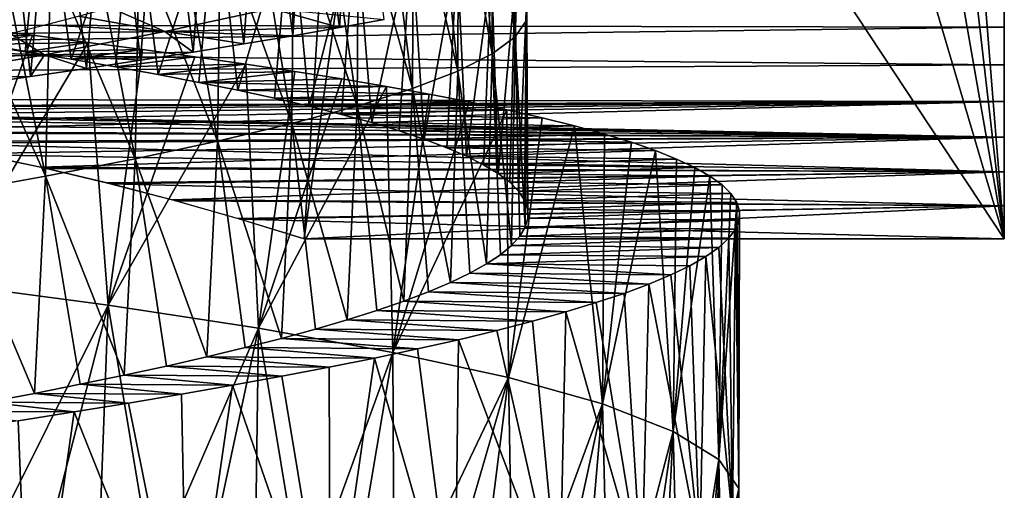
# Model space of a CAD drawing. Header units: millimetres. Extents: x -161 to 161, y -94 to 1149.
# Tile 858 of 1056: x 47.42 to 53, y 445.55 to 448.22. Entities that reach past the tile are written whole.
import ezdxf

# ---------------------------------------------------------------- set-up
doc = ezdxf.new("R2010")
doc.units = ezdxf.units.MM
doc.header["$LTSCALE"] = 81.481481
for name, color, linetype in [('42', 7, 'CONTINUOUS'), ('43', 7, 'CONTINUOUS'), ('44', 7, 'CONTINUOUS'), ('45', 7, 'CONTINUOUS'), ('46', 7, 'CONTINUOUS'), ('85', 7, 'CONTINUOUS'), ('86', 7, 'CONTINUOUS'), ('87', 7, 'CONTINUOUS'), ('88', 7, 'CONTINUOUS')]:
    doc.layers.add(name, color=color, linetype=linetype)

msp = doc.modelspace()

# ---------------------------------------------------------------- linework, layer by layer
at = {"layer": '42', "color": 7, "linetype": 'CONTINUOUS', "true_color": 0xaaaaaa}
for points in [[(53, 475.6353, 9.2922), (53, 446.9778, 9), (53, 475.8222, 9), (53, 475.6353, 9.2922)], [(53, 475.8222, -9), (53, 446.9778, -9), (53, 447.1648, -9.2924), (53, 475.8222, -9)], [(53, 475.6353, -9.2922), (53, 475.8222, -9), (53, 447.1648, -9.2924), (53, 475.6353, -9.2922)], [(53, 447.1648, 9.2924), (53, 446.9778, 9), (53, 475.6353, 9.2922), (53, 447.1648, 9.2924)], [(53, 475.4433, 9.5798), (53, 447.1648, 9.2924), (53, 475.6353, 9.2922), (53, 475.4433, 9.5798)], [(53, 475.4433, -9.5798), (53, 475.6353, -9.2922), (53, 447.1648, -9.2924), (53, 475.4433, -9.5798)], [(53, 447.357, 9.5802), (53, 447.1648, 9.2924), (53, 475.4433, 9.5798), (53, 447.357, 9.5802)], [(53, 475.246, 9.8628), (53, 447.357, 9.5802), (53, 475.4433, 9.5798), (53, 475.246, 9.8628)], [(53, 475.246, -9.8628), (53, 475.4433, -9.5798), (53, 447.357, -9.5802), (53, 475.246, -9.8628)], [(53, 447.357, -9.5802), (53, 475.4433, -9.5798), (53, 447.1648, -9.2924), (53, 447.357, -9.5802)], [(53, 447.5544, 9.8633), (53, 447.357, 9.5802), (53, 475.246, 9.8628), (53, 447.5544, 9.8633)], [(53, 475.0435, 10.1412), (53, 447.5544, 9.8633), (53, 475.246, 9.8628), (53, 475.0435, 10.1412)], [(53, 475.0435, -10.1412), (53, 475.246, -9.8628), (53, 447.5544, -9.8633), (53, 475.0435, -10.1412)], [(53, 447.5544, -9.8633), (53, 475.246, -9.8628), (53, 447.357, -9.5802), (53, 447.5544, -9.8633)], [(53, 447.757, 10.1418), (53, 447.5544, 9.8633), (53, 475.0435, 10.1412), (53, 447.757, 10.1418)], [(53, 474.8358, 10.415), (53, 447.757, 10.1418), (53, 475.0435, 10.1412), (53, 474.8358, 10.415)], [(53, 474.8358, -10.415), (53, 475.0435, -10.1412), (53, 447.757, -10.1418), (53, 474.8358, -10.415)], [(53, 447.757, -10.1418), (53, 475.0435, -10.1412), (53, 447.5544, -9.8633), (53, 447.757, -10.1418)], [(53, 447.9648, 10.4157), (53, 447.757, 10.1418), (53, 474.8358, 10.415), (53, 447.9648, 10.4157)], [(53, 474.6229, 10.6842), (53, 447.9648, 10.4157), (53, 474.8358, 10.415), (53, 474.6229, 10.6842)], [(53, 474.6229, -10.6842), (53, 474.8358, -10.415), (53, 447.9648, -10.4157), (53, 474.6229, -10.6842)], [(53, 447.9648, -10.4157), (53, 474.8358, -10.415), (53, 447.757, -10.1418), (53, 447.9648, -10.4157)], [(53, 448.1778, 10.685), (53, 447.9648, 10.4157), (53, 474.6229, 10.6842), (53, 448.1778, 10.685)], [(53, 474.4048, 10.9488), (53, 448.1778, 10.685), (53, 474.6229, 10.6842), (53, 474.4048, 10.9488)], [(53, 474.4048, -10.9488), (53, 474.6229, -10.6842), (53, 448.1778, -10.685), (53, 474.4048, -10.9488)], [(53, 448.1778, -10.685), (53, 474.6229, -10.6842), (53, 447.9648, -10.4157), (53, 448.1778, -10.685)], [(53, 448.396, 10.9496), (53, 448.1778, 10.685), (53, 474.4048, 10.9488), (53, 448.396, 10.9496)], [(53, 448.396, -10.9496), (53, 474.4048, -10.9488), (53, 448.1778, -10.685), (53, 448.396, -10.9496)]]:
    msp.add_3dface(points, dxfattribs=at)
at = {"layer": '43', "color": 7, "linetype": 'CONTINUOUS', "true_color": 0xaaaaaa}
for points in [[(53, 448.396, -10.9496), (53, 448.1778, -10.685), (24.2, 448.2317, -10.7516), (53, 448.396, -10.9496)], [(53, 448.1778, -10.685), (53, 447.9648, -10.4157), (24.2, 448.2317, -10.7516), (53, 448.1778, -10.685)], [(24.2, 448.2317, -10.7516), (53, 447.9648, -10.4157), (24.2, 447.8095, -10.2126), (24.2, 448.2317, -10.7516)], [(53, 447.9648, -10.4157), (53, 447.757, -10.1418), (24.2, 447.8095, -10.2126), (53, 447.9648, -10.4157)], [(24.2, 447.8095, -10.2126), (53, 447.757, -10.1418), (44.6661, 447.7231, -10.0967), (24.2, 447.8095, -10.2126)], [(53, 447.757, -10.1418), (53, 447.5544, -9.8633), (44.6661, 447.7231, -10.0967), (53, 447.757, -10.1418)], [(44.6661, 447.7231, -10.0967), (53, 447.5544, -9.8633), (45.0249, 447.7141, -10.0844), (44.6661, 447.7231, -10.0967)], [(45.0249, 447.7141, -10.0844), (53, 447.5544, -9.8633), (45.3841, 447.6952, -10.0588), (45.0249, 447.7141, -10.0844)], [(45.3841, 447.6952, -10.0588), (53, 447.5544, -9.8633), (45.7446, 447.6663, -10.0193), (45.3841, 447.6952, -10.0588)], [(45.7446, 447.6663, -10.0193), (53, 447.5544, -9.8633), (46.1074, 447.6275, -9.9658), (45.7446, 447.6663, -10.0193)], [(46.1074, 447.6275, -9.9658), (53, 447.5544, -9.8633), (46.4721, 447.5792, -9.8988), (46.1074, 447.6275, -9.9658)], [(46.4721, 447.5792, -9.8988), (53, 447.5544, -9.8633), (46.838, 447.5213, -9.8175), (46.4721, 447.5792, -9.8988)], [(53, 447.5544, -9.8633), (53, 447.357, -9.5802), (46.838, 447.5213, -9.8175), (53, 447.5544, -9.8633)], [(46.838, 447.5213, -9.8175), (53, 447.357, -9.5802), (47.204, 447.4537, -9.7211), (46.838, 447.5213, -9.8175)], [(47.204, 447.4537, -9.7211), (53, 447.357, -9.5802), (47.5694, 447.3761, -9.6089), (47.204, 447.4537, -9.7211)], [(47.5694, 447.3761, -9.6089), (53, 447.357, -9.5802), (47.9346, 447.2892, -9.4809), (47.5694, 447.3761, -9.6089)], [(53, 447.357, -9.5802), (53, 447.1648, -9.2924), (47.9346, 447.2892, -9.4809), (53, 447.357, -9.5802)], [(47.9346, 447.2892, -9.4809), (53, 447.1648, -9.2924), (48.2998, 447.1936, -9.3369), (47.9346, 447.2892, -9.4809)], [(48.2998, 447.1936, -9.3369), (53, 447.1648, -9.2924), (48.6649, 447.0896, -9.1767), (48.2998, 447.1936, -9.3369)], [(53, 447.1648, -9.2924), (53, 446.9778, -9), (48.6649, 447.0896, -9.1767), (53, 447.1648, -9.2924)], [(48.6649, 447.0896, -9.1767), (53, 446.9778, -9), (49.0301, 446.9778, -9), (48.6649, 447.0896, -9.1767)]]:
    msp.add_3dface(points, dxfattribs=at)
at = {"layer": '44', "color": 7, "linetype": 'CONTINUOUS', "true_color": 0xaaaaaa}
for points in [[(53, 448.1778, 10.685), (53, 448.396, 10.9496), (24.2, 448.2317, 10.7516), (53, 448.1778, 10.685)], [(24.2, 447.8095, 10.2126), (53, 448.1778, 10.685), (24.2, 448.2317, 10.7516), (24.2, 447.8095, 10.2126)], [(53, 447.9648, 10.4157), (53, 448.1778, 10.685), (24.2, 447.8095, 10.2126), (53, 447.9648, 10.4157)], [(53, 447.757, 10.1418), (53, 447.9648, 10.4157), (24.2, 447.8095, 10.2126), (53, 447.757, 10.1418)], [(44.5662, 447.7238, 10.0975), (53, 447.757, 10.1418), (24.2, 447.8095, 10.2126), (44.5662, 447.7238, 10.0975)], [(44.9349, 447.717, 10.0884), (53, 447.757, 10.1418), (44.5662, 447.7238, 10.0975), (44.9349, 447.717, 10.0884)], [(45.3033, 447.7001, 10.0655), (53, 447.757, 10.1418), (44.9349, 447.717, 10.0884), (45.3033, 447.7001, 10.0655)], [(45.6723, 447.673, 10.0284), (53, 447.757, 10.1418), (45.3033, 447.7001, 10.0655), (45.6723, 447.673, 10.0284)], [(46.0425, 447.6353, 9.9766), (53, 447.757, 10.1418), (45.6723, 447.673, 10.0284), (46.0425, 447.6353, 9.9766)], [(46.4146, 447.5875, 9.9103), (53, 447.757, 10.1418), (46.0425, 447.6353, 9.9766), (46.4146, 447.5875, 9.9103)], [(53, 447.5544, 9.8633), (53, 447.757, 10.1418), (46.4146, 447.5875, 9.9103), (53, 447.5544, 9.8633)], [(46.7881, 447.5297, 9.8293), (53, 447.5544, 9.8633), (46.4146, 447.5875, 9.9103), (46.7881, 447.5297, 9.8293)], [(47.1621, 447.4619, 9.7329), (53, 447.5544, 9.8633), (46.7881, 447.5297, 9.8293), (47.1621, 447.4619, 9.7329)], [(47.5359, 447.3838, 9.6201), (53, 447.5544, 9.8633), (47.1621, 447.4619, 9.7329), (47.5359, 447.3838, 9.6201)], [(53, 447.357, 9.5802), (53, 447.5544, 9.8633), (47.5359, 447.3838, 9.6201), (53, 447.357, 9.5802)], [(47.9094, 447.2957, 9.4905), (53, 447.357, 9.5802), (47.5359, 447.3838, 9.6201), (47.9094, 447.2957, 9.4905)], [(48.2829, 447.1983, 9.3441), (53, 447.357, 9.5802), (47.9094, 447.2957, 9.4905), (48.2829, 447.1983, 9.3441)], [(53, 447.1648, 9.2924), (53, 447.357, 9.5802), (48.2829, 447.1983, 9.3441), (53, 447.1648, 9.2924)], [(48.6565, 447.0922, 9.1808), (53, 447.1648, 9.2924), (48.2829, 447.1983, 9.3441), (48.6565, 447.0922, 9.1808)], [(49.0301, 446.9778, 9), (53, 447.1648, 9.2924), (48.6565, 447.0922, 9.1808), (49.0301, 446.9778, 9)], [(53, 446.9778, 9), (53, 447.1648, 9.2924), (49.0301, 446.9778, 9), (53, 446.9778, 9)]]:
    msp.add_3dface(points, dxfattribs=at)
at = {"layer": '45', "color": 7, "linetype": 'CONTINUOUS', "true_color": 0xaaaaaa}
for points in [[(50.6917, 475.8222, 9), (53, 446.9778, 9), (50.3724, 469.7715, 9), (50.6917, 475.8222, 9)], [(53, 475.8222, 9), (53, 446.9778, 9), (50.6917, 475.8222, 9), (53, 475.8222, 9)], [(50.3724, 469.7715, 9), (53, 446.9778, 9), (50.0475, 463.8616, 9), (50.3724, 469.7715, 9)], [(50.0475, 463.8616, 9), (53, 446.9778, 9), (49.7171, 458.0925, 9), (50.0475, 463.8616, 9)], [(49.7171, 458.0925, 9), (53, 446.9778, 9), (49.378, 452.4645, 9), (49.7171, 458.0925, 9)], [(53, 446.9778, 9), (49.0301, 446.9778, 9), (49.378, 452.4645, 9), (53, 446.9778, 9)]]:
    msp.add_3dface(points, dxfattribs=at)
at = {"layer": '46', "color": 7, "linetype": 'CONTINUOUS', "true_color": 0xaaaaaa}
for points in [[(53, 446.9778, -9), (53, 475.8222, -9), (49.0301, 446.9778, -9), (53, 446.9778, -9)], [(49.0301, 446.9778, -9), (53, 475.8222, -9), (49.378, 452.4645, -9), (49.0301, 446.9778, -9)]]:
    msp.add_3dface(points, dxfattribs=at)
at = {"layer": '85', "color": 7, "linetype": 'CONTINUOUS', "true_color": 0xaaaaaa}
for points in [[(47.928, 448.2905, 3.0586), (48.2405, 448.1531, 4.4218), (47.7498, 448.2411, 3.246), (47.928, 448.2905, 3.0586)], [(48.8449, 448.2841, 3.8333), (48.2405, 448.1531, 4.4218), (47.928, 448.2905, 3.0586), (48.8449, 448.2841, 3.8333)], [(48.2405, 448.1531, 4.4218), (48.8449, 448.2841, 3.8333), (49.2304, 448.1763, 5.1493), (48.2405, 448.1531, 4.4218)], [(49.2304, 448.1763, 5.1493), (48.8449, 448.2841, 3.8333), (49.484, 448.2226, 4.9055), (49.2304, 448.1763, 5.1493)], [(47.7498, 448.2411, 3.246), (48.2405, 448.1531, 4.4218), (47.5612, 448.1917, 3.4232), (47.7498, 448.2411, 3.246)], [(47.5612, 448.1917, 3.4232), (48.2405, 448.1531, 4.4218), (47.3628, 448.1421, 3.5895), (47.5612, 448.1917, 3.4232)], [(48.9649, 448.13, 5.38), (48.2405, 448.1531, 4.4218), (49.2304, 448.1763, 5.1493), (48.9649, 448.13, 5.38)], [(47.3628, 448.1421, 3.5895), (47.5569, 448.0221, 4.9161), (47.1553, 448.0926, 3.7444), (47.3628, 448.1421, 3.5895)], [(48.2405, 448.1531, 4.4218), (47.5569, 448.0221, 4.9161), (47.3628, 448.1421, 3.5895), (48.2405, 448.1531, 4.4218)], [(47.5569, 448.0221, 4.9161), (48.2405, 448.1531, 4.4218), (48.4005, 448.0373, 5.8001), (47.5569, 448.0221, 4.9161)], [(48.4005, 448.0373, 5.8001), (48.2405, 448.1531, 4.4218), (48.6881, 448.0837, 5.5971), (48.4005, 448.0373, 5.8001)], [(48.6881, 448.0837, 5.5971), (48.2405, 448.1531, 4.4218), (48.9649, 448.13, 5.38), (48.6881, 448.0837, 5.5971)], [(47.1553, 448.0926, 3.7444), (47.5569, 448.0221, 4.9161), (46.9391, 448.0431, 3.8874), (47.1553, 448.0926, 3.7444)], [(46.9391, 448.0431, 3.8874), (47.5569, 448.0221, 4.9161), (46.7151, 447.9936, 4.018), (46.9391, 448.0431, 3.8874)], [(47.5569, 448.0221, 4.9161), (46.8084, 447.8915, 5.3055), (46.7151, 447.9936, 4.018), (47.5569, 448.0221, 4.9161)], [(46.8084, 447.8915, 5.3055), (47.5569, 448.0221, 4.9161), (47.4788, 447.8984, 6.3196), (46.8084, 447.8915, 5.3055)], [(47.4788, 447.8984, 6.3196), (47.5569, 448.0221, 4.9161), (47.7949, 447.9446, 6.1619), (47.4788, 447.8984, 6.3196)], [(48.1025, 447.9909, 5.9886), (47.5569, 448.0221, 4.9161), (48.4005, 448.0373, 5.8001), (48.1025, 447.9909, 5.9886)], [(47.7949, 447.9446, 6.1619), (47.5569, 448.0221, 4.9161), (48.1025, 447.9909, 5.9886), (47.7949, 447.9446, 6.1619)], [(47.1552, 447.8523, 6.4611), (46.8084, 447.8915, 5.3055), (47.4788, 447.8984, 6.3196), (47.1552, 447.8523, 6.4611)]]:
    msp.add_3dface(points, dxfattribs=at)
at = {"layer": '86', "color": 7, "linetype": 'CONTINUOUS', "true_color": 0xaaaaaa}
for points in [[(47.4894, 448.1324, -6.3422), (47.166, 448.172, -6.4844), (46.9051, 448.1231, -5.2904), (47.4894, 448.1324, -6.3422)], [(47.1806, 448.0812, -5.1567), (47.4894, 448.1324, -6.3422), (46.9051, 448.1231, -5.2904), (47.1806, 448.0812, -5.1567)], [(47.8052, 448.0924, -6.1837), (47.4894, 448.1324, -6.3422), (47.1806, 448.0812, -5.1567), (47.8052, 448.0924, -6.1837)], [(47.4486, 448.039, -5.0088), (47.8052, 448.0924, -6.1837), (47.1806, 448.0812, -5.1567), (47.4486, 448.039, -5.0088)], [(48.1126, 448.0519, -6.0095), (47.8052, 448.0924, -6.1837), (47.4486, 448.039, -5.0088), (48.1126, 448.0519, -6.0095)], [(47.7086, 447.9963, -4.8467), (48.1126, 448.0519, -6.0095), (47.4486, 448.039, -5.0088), (47.7086, 447.9963, -4.8467)], [(48.4107, 448.0109, -5.8201), (48.1126, 448.0519, -6.0095), (47.7086, 447.9963, -4.8467), (48.4107, 448.0109, -5.8201)], [(47.9598, 447.9531, -4.6709), (48.4107, 448.0109, -5.8201), (47.7086, 447.9963, -4.8467), (47.9598, 447.9531, -4.6709)], [(48.6989, 447.9694, -5.6161), (48.4107, 448.0109, -5.8201), (47.9598, 447.9531, -4.6709), (48.6989, 447.9694, -5.6161)], [(48.2015, 447.9093, -4.4819), (48.6989, 447.9694, -5.6161), (47.9598, 447.9531, -4.6709), (48.2015, 447.9093, -4.4819)], [(48.9764, 447.9274, -5.3979), (48.6989, 447.9694, -5.6161), (48.2015, 447.9093, -4.4819), (48.9764, 447.9274, -5.3979)], [(48.4331, 447.8651, -4.2803), (48.9764, 447.9274, -5.3979), (48.2015, 447.9093, -4.4819), (48.4331, 447.8651, -4.2803)], [(49.2426, 447.8849, -5.1659), (48.9764, 447.9274, -5.3979), (48.4331, 447.8651, -4.2803), (49.2426, 447.8849, -5.1659)], [(49.4966, 447.8418, -4.9208), (49.2426, 447.8849, -5.1659), (48.4331, 447.8651, -4.2803), (49.4966, 447.8418, -4.9208)], [(48.6536, 447.8204, -4.0667), (49.4966, 447.8418, -4.9208), (48.4331, 447.8651, -4.2803), (48.6536, 447.8204, -4.0667)], [(49.7378, 447.7982, -4.6629), (49.4966, 447.8418, -4.9208), (48.6536, 447.8204, -4.0667), (49.7378, 447.7982, -4.6629)], [(48.8624, 447.7753, -3.8418), (49.7378, 447.7982, -4.6629), (48.6536, 447.8204, -4.0667), (48.8624, 447.7753, -3.8418)], [(49.9656, 447.7541, -4.3932), (49.7378, 447.7982, -4.6629), (48.8624, 447.7753, -3.8418), (49.9656, 447.7541, -4.3932)], [(49.0588, 447.7296, -3.6061), (49.9656, 447.7541, -4.3932), (48.8624, 447.7753, -3.8418), (49.0588, 447.7296, -3.6061)], [(50.1794, 447.7094, -4.1123), (49.9656, 447.7541, -4.3932), (49.0588, 447.7296, -3.6061), (50.1794, 447.7094, -4.1123)], [(49.2425, 447.6834, -3.3604), (50.1794, 447.7094, -4.1123), (49.0588, 447.7296, -3.6061), (49.2425, 447.6834, -3.3604)], [(50.3789, 447.6643, -3.8212), (50.1794, 447.7094, -4.1123), (49.2425, 447.6834, -3.3604), (50.3789, 447.6643, -3.8212)], [(49.4127, 447.6368, -3.1054), (50.3789, 447.6643, -3.8212), (49.2425, 447.6834, -3.3604), (49.4127, 447.6368, -3.1054)], [(50.5633, 447.6185, -3.5204), (50.3789, 447.6643, -3.8212), (49.4127, 447.6368, -3.1054), (50.5633, 447.6185, -3.5204)], [(49.5691, 447.5898, -2.8421), (50.5633, 447.6185, -3.5204), (49.4127, 447.6368, -3.1054), (49.5691, 447.5898, -2.8421)], [(50.7324, 447.5723, -3.2108), (50.5633, 447.6185, -3.5204), (49.5691, 447.5898, -2.8421), (50.7324, 447.5723, -3.2108)], [(49.7111, 447.5423, -2.5711), (50.7324, 447.5723, -3.2108), (49.5691, 447.5898, -2.8421), (49.7111, 447.5423, -2.5711)], [(50.8855, 447.5255, -2.8931), (50.7324, 447.5723, -3.2108), (49.7111, 447.5423, -2.5711), (50.8855, 447.5255, -2.8931)], [(49.8384, 447.4944, -2.2934), (50.8855, 447.5255, -2.8931), (49.7111, 447.5423, -2.5711), (49.8384, 447.4944, -2.2934)], [(51.0222, 447.4783, -2.5681), (50.8855, 447.5255, -2.8931), (49.8384, 447.4944, -2.2934), (51.0222, 447.4783, -2.5681)], [(49.9506, 447.446, -2.0094), (51.0222, 447.4783, -2.5681), (49.8384, 447.4944, -2.2934), (49.9506, 447.446, -2.0094)], [(51.1421, 447.4305, -2.2366), (51.0222, 447.4783, -2.5681), (49.9506, 447.446, -2.0094), (51.1421, 447.4305, -2.2366)], [(50.0477, 447.3972, -1.7199), (51.1421, 447.4305, -2.2366), (49.9506, 447.446, -2.0094), (50.0477, 447.3972, -1.7199)], [(51.2451, 447.3823, -1.8994), (51.1421, 447.4305, -2.2366), (50.0477, 447.3972, -1.7199), (51.2451, 447.3823, -1.8994)], [(50.1294, 447.348, -1.4257), (51.2451, 447.3823, -1.8994), (50.0477, 447.3972, -1.7199), (50.1294, 447.348, -1.4257)], [(51.3308, 447.3335, -1.5575), (51.2451, 447.3823, -1.8994), (50.1294, 447.348, -1.4257), (51.3308, 447.3335, -1.5575)], [(50.1953, 447.2983, -1.1277), (51.3308, 447.3335, -1.5575), (50.1294, 447.348, -1.4257), (50.1953, 447.2983, -1.1277)], [(51.3993, 447.2844, -1.2118), (51.3308, 447.3335, -1.5575), (50.1953, 447.2983, -1.1277), (51.3993, 447.2844, -1.2118)], [(50.2453, 447.2483, -0.8266), (51.3993, 447.2844, -1.2118), (50.1953, 447.2983, -1.1277), (50.2453, 447.2483, -0.8266)], [(51.4502, 447.2347, -0.8631), (51.3993, 447.2844, -1.2118), (50.2453, 447.2483, -0.8266), (51.4502, 447.2347, -0.8631)], [(50.2792, 447.1978, -0.5232), (51.4502, 447.2347, -0.8631), (50.2453, 447.2483, -0.8266), (50.2792, 447.1978, -0.5232)], [(51.4835, 447.1847, -0.5123), (51.4502, 447.2347, -0.8631), (50.2792, 447.1978, -0.5232), (51.4835, 447.1847, -0.5123)], [(50.297, 447.1469, -0.2181), (51.4835, 447.1847, -0.5123), (50.2792, 447.1978, -0.5232), (50.297, 447.1469, -0.2181)], [(51.4989, 447.1343, -0.1604), (51.4835, 447.1847, -0.5123), (50.297, 447.1469, -0.2181), (51.4989, 447.1343, -0.1604)], [(50.2986, 447.0957, 0.0877), (51.4989, 447.1343, -0.1604), (50.297, 447.1469, -0.2181), (50.2986, 447.0957, 0.0877)], [(51.4962, 447.0835, 0.1918), (51.4989, 447.1343, -0.1604), (50.2986, 447.0957, 0.0877), (51.4962, 447.0835, 0.1918)], [(50.2839, 447.044, 0.3934), (51.4962, 447.0835, 0.1918), (50.2986, 447.0957, 0.0877), (50.2839, 447.044, 0.3934)], [(51.4756, 447.0325, 0.5432), (51.4962, 447.0835, 0.1918), (50.2839, 447.044, 0.3934), (51.4756, 447.0325, 0.5432)], [(50.2059, 446.94, 1.0002), (51.4373, 446.9811, 0.8931), (50.253, 446.9921, 0.6979), (50.2059, 446.94, 1.0002)], [(50.253, 446.9921, 0.6979), (51.4756, 447.0325, 0.5432), (50.2839, 447.044, 0.3934), (50.253, 446.9921, 0.6979)], [(51.4373, 446.9811, 0.8931), (51.4756, 447.0325, 0.5432), (50.253, 446.9921, 0.6979), (51.4373, 446.9811, 0.8931)], [(50.1426, 446.8876, 1.2996), (51.3813, 446.9294, 1.2406), (50.2059, 446.94, 1.0002), (50.1426, 446.8876, 1.2996)], [(51.3813, 446.9294, 1.2406), (51.4373, 446.9811, 0.8931), (50.2059, 446.94, 1.0002), (51.3813, 446.9294, 1.2406)], [(50.0636, 446.835, 1.5953), (51.3079, 446.8775, 1.5848), (50.1426, 446.8876, 1.2996), (50.0636, 446.835, 1.5953)], [(51.3079, 446.8775, 1.5848), (51.3813, 446.9294, 1.2406), (50.1426, 446.8876, 1.2996), (51.3079, 446.8775, 1.5848)], [(49.9689, 446.7823, 1.8862), (51.1095, 446.7731, 2.2599), (50.0636, 446.835, 1.5953), (49.9689, 446.7823, 1.8862)], [(51.2172, 446.8254, 1.9248), (51.3079, 446.8775, 1.5848), (50.0636, 446.835, 1.5953), (51.2172, 446.8254, 1.9248)], [(51.1095, 446.7731, 2.2599), (51.2172, 446.8254, 1.9248), (50.0636, 446.835, 1.5953), (51.1095, 446.7731, 2.2599)], [(49.8591, 446.7295, 2.1714), (50.9848, 446.7207, 2.5889), (49.9689, 446.7823, 1.8862), (49.8591, 446.7295, 2.1714)], [(50.9848, 446.7207, 2.5889), (51.1095, 446.7731, 2.2599), (49.9689, 446.7823, 1.8862), (50.9848, 446.7207, 2.5889)], [(49.7343, 446.6766, 2.45), (50.8435, 446.6681, 2.9112), (49.8591, 446.7295, 2.1714), (49.7343, 446.6766, 2.45)], [(50.8435, 446.6681, 2.9112), (50.9848, 446.7207, 2.5889), (49.8591, 446.7295, 2.1714), (50.8435, 446.6681, 2.9112)], [(49.595, 446.6238, 2.7214), (50.686, 446.6156, 3.2257), (49.7343, 446.6766, 2.45), (49.595, 446.6238, 2.7214)], [(50.686, 446.6156, 3.2257), (50.8435, 446.6681, 2.9112), (49.7343, 446.6766, 2.45), (50.686, 446.6156, 3.2257)], [(49.4415, 446.571, 2.9848), (50.5129, 446.563, 3.5317), (49.595, 446.6238, 2.7214), (49.4415, 446.571, 2.9848)], [(50.5129, 446.563, 3.5317), (50.686, 446.6156, 3.2257), (49.595, 446.6238, 2.7214), (50.5129, 446.563, 3.5317)], [(49.2743, 446.5182, 3.2398), (50.3245, 446.5104, 3.8286), (49.4415, 446.571, 2.9848), (49.2743, 446.5182, 3.2398)], [(50.3245, 446.5104, 3.8286), (50.5129, 446.563, 3.5317), (49.4415, 446.571, 2.9848), (50.3245, 446.5104, 3.8286)], [(49.0938, 446.4655, 3.4856), (50.1215, 446.458, 4.1156), (49.2743, 446.5182, 3.2398), (49.0938, 446.4655, 3.4856)], [(50.1215, 446.458, 4.1156), (50.3245, 446.5104, 3.8286), (49.2743, 446.5182, 3.2398), (50.1215, 446.458, 4.1156)], [(48.9005, 446.4129, 3.7214), (49.9042, 446.4056, 4.392), (49.0938, 446.4655, 3.4856), (48.9005, 446.4129, 3.7214)], [(49.9042, 446.4056, 4.392), (50.1215, 446.458, 4.1156), (49.0938, 446.4655, 3.4856), (49.9042, 446.4056, 4.392)], [(48.6949, 446.3604, 3.9466), (49.6732, 446.3533, 4.6571), (48.9005, 446.4129, 3.7214), (48.6949, 446.3604, 3.9466)], [(49.6732, 446.3533, 4.6571), (49.9042, 446.4056, 4.392), (48.9005, 446.4129, 3.7214), (49.6732, 446.3533, 4.6571)], [(48.4775, 446.3081, 4.1607), (49.429, 446.3013, 4.9102), (48.6949, 446.3604, 3.9466), (48.4775, 446.3081, 4.1607)], [(49.429, 446.3013, 4.9102), (49.6732, 446.3533, 4.6571), (48.6949, 446.3604, 3.9466), (49.429, 446.3013, 4.9102)], [(48.2487, 446.2559, 4.3633), (49.1721, 446.2494, 5.1504), (48.4775, 446.3081, 4.1607), (48.2487, 446.2559, 4.3633)], [(49.1721, 446.2494, 5.1504), (49.429, 446.3013, 4.9102), (48.4775, 446.3081, 4.1607), (49.1721, 446.2494, 5.1504)], [(48.0092, 446.204, 4.5537), (48.9034, 446.1979, 5.3773), (48.2487, 446.2559, 4.3633), (48.0092, 446.204, 4.5537)], [(48.9034, 446.1979, 5.3773), (49.1721, 446.2494, 5.1504), (48.2487, 446.2559, 4.3633), (48.9034, 446.1979, 5.3773)], [(47.7597, 446.1524, 4.7312), (48.6237, 446.1467, 5.5902), (48.0092, 446.204, 4.5537), (47.7597, 446.1524, 4.7312)], [(48.6237, 446.1467, 5.5902), (48.9034, 446.1979, 5.3773), (48.0092, 446.204, 4.5537), (48.6237, 446.1467, 5.5902)], [(47.2337, 446.0501, 5.0453), (48.0341, 446.0455, 5.9726), (47.5009, 446.101, 4.8953), (47.2337, 446.0501, 5.0453)], [(47.5009, 446.101, 4.8953), (48.3337, 446.0959, 5.7888), (47.7597, 446.1524, 4.7312), (47.5009, 446.101, 4.8953)], [(48.0341, 446.0455, 5.9726), (48.3337, 446.0959, 5.7888), (47.5009, 446.101, 4.8953), (48.0341, 446.0455, 5.9726)], [(48.3337, 446.0959, 5.7888), (48.6237, 446.1467, 5.5902), (47.7597, 446.1524, 4.7312), (48.3337, 446.0959, 5.7888)], [(46.9587, 445.9996, 5.1811), (47.7256, 445.9955, 6.141), (47.2337, 446.0501, 5.0453), (46.9587, 445.9996, 5.1811)], [(47.7256, 445.9955, 6.141), (48.0341, 446.0455, 5.9726), (47.2337, 446.0501, 5.0453), (47.7256, 445.9955, 6.141)], [(47.409, 445.946, 6.2937), (47.7256, 445.9955, 6.141), (46.9587, 445.9996, 5.1811), (47.409, 445.946, 6.2937)]]:
    msp.add_3dface(points, dxfattribs=at)
at = {"layer": '87', "color": 7, "linetype": 'CONTINUOUS', "true_color": 0xaaaaaa}
for points in [[(47.3002, 449.5, 6.4151), (47.1552, 447.8523, 6.4611), (47.4788, 447.8984, 6.3196), (47.3002, 449.5, 6.4151)], [(47.6145, 449.5, 6.2685), (47.3002, 449.5, 6.4151), (47.4788, 447.8984, 6.3196), (47.6145, 449.5, 6.2685)], [(47.6145, 449.5, 6.2685), (47.4788, 447.8984, 6.3196), (47.7949, 447.9446, 6.1619), (47.6145, 449.5, 6.2685)], [(47.9216, 449.5, 6.1064), (47.6145, 449.5, 6.2685), (47.7949, 447.9446, 6.1619), (47.9216, 449.5, 6.1064)], [(47.9216, 449.5, 6.1064), (47.7949, 447.9446, 6.1619), (48.1025, 447.9909, 5.9886), (47.9216, 449.5, 6.1064)], [(48.2202, 449.5, 5.9294), (47.9216, 449.5, 6.1064), (48.1025, 447.9909, 5.9886), (48.2202, 449.5, 5.9294)], [(48.2202, 449.5, 5.9294), (48.1025, 447.9909, 5.9886), (48.4005, 448.0373, 5.8001), (48.2202, 449.5, 5.9294)], [(48.5092, 449.5, 5.7381), (48.2202, 449.5, 5.9294), (48.4005, 448.0373, 5.8001), (48.5092, 449.5, 5.7381)], [(48.5092, 449.5, 5.7381), (48.4005, 448.0373, 5.8001), (48.6881, 448.0837, 5.5971), (48.5092, 449.5, 5.7381)], [(48.7873, 449.5, 5.5334), (48.5092, 449.5, 5.7381), (48.6881, 448.0837, 5.5971), (48.7873, 449.5, 5.5334)], [(48.7873, 449.5, 5.5334), (48.6881, 448.0837, 5.5971), (48.9649, 448.13, 5.38), (48.7873, 449.5, 5.5334)], [(49.0544, 449.5, 5.3156), (48.7873, 449.5, 5.5334), (48.9649, 448.13, 5.38), (49.0544, 449.5, 5.3156)], [(49.0544, 449.5, 5.3156), (48.9649, 448.13, 5.38), (49.2304, 448.1763, 5.1493), (49.0544, 449.5, 5.3156)], [(49.3108, 449.5, 5.0845), (49.0544, 449.5, 5.3156), (49.2304, 448.1763, 5.1493), (49.3108, 449.5, 5.0845)], [(49.3108, 449.5, 5.0845), (49.2304, 448.1763, 5.1493), (49.484, 448.2226, 4.9055), (49.3108, 449.5, 5.0845)], [(47.166, 448.172, -6.4844), (47.4894, 448.1324, -6.3422), (46.9923, 446.7242, -6.5937), (47.166, 448.172, -6.4844)], [(47.4894, 448.1324, -6.3422), (47.8052, 448.0924, -6.1837), (46.9923, 446.7242, -6.5937), (47.4894, 448.1324, -6.3422)], [(46.9923, 446.7242, -6.5937), (47.8052, 448.0924, -6.1837), (47.9181, 446.6005, -6.1653), (46.9923, 446.7242, -6.5937)], [(47.8052, 448.0924, -6.1837), (48.1126, 448.0519, -6.0095), (47.9181, 446.6005, -6.1653), (47.8052, 448.0924, -6.1837)], [(48.1126, 448.0519, -6.0095), (48.4107, 448.0109, -5.8201), (47.9181, 446.6005, -6.1653), (48.1126, 448.0519, -6.0095)], [(48.4107, 448.0109, -5.8201), (48.6989, 447.9694, -5.6161), (47.9181, 446.6005, -6.1653), (48.4107, 448.0109, -5.8201)], [(47.9181, 446.6005, -6.1653), (48.6989, 447.9694, -5.6161), (48.7712, 446.4703, -5.6071), (47.9181, 446.6005, -6.1653)], [(48.6989, 447.9694, -5.6161), (48.9764, 447.9274, -5.3979), (48.7712, 446.4703, -5.6071), (48.6989, 447.9694, -5.6161)], [(48.9764, 447.9274, -5.3979), (49.2426, 447.8849, -5.1659), (48.7712, 446.4703, -5.6071), (48.9764, 447.9274, -5.3979)], [(49.2426, 447.8849, -5.1659), (49.4966, 447.8418, -4.9208), (48.7712, 446.4703, -5.6071), (49.2426, 447.8849, -5.1659)], [(48.7712, 446.4703, -5.6071), (49.4966, 447.8418, -4.9208), (49.5334, 446.3335, -4.9314), (48.7712, 446.4703, -5.6071)], [(49.4966, 447.8418, -4.9208), (49.7378, 447.7982, -4.6629), (49.5334, 446.3335, -4.9314), (49.4966, 447.8418, -4.9208)], [(49.7378, 447.7982, -4.6629), (49.9656, 447.7541, -4.3932), (49.5334, 446.3335, -4.9314), (49.7378, 447.7982, -4.6629)], [(49.9656, 447.7541, -4.3932), (50.1794, 447.7094, -4.1123), (49.5334, 446.3335, -4.9314), (49.9656, 447.7541, -4.3932)], [(49.5334, 446.3335, -4.9314), (50.1794, 447.7094, -4.1123), (50.1878, 446.1901, -4.1518), (49.5334, 446.3335, -4.9314)], [(50.1794, 447.7094, -4.1123), (50.3789, 447.6643, -3.8212), (50.1878, 446.1901, -4.1518), (50.1794, 447.7094, -4.1123)], [(50.3789, 447.6643, -3.8212), (50.5633, 447.6185, -3.5204), (50.1878, 446.1901, -4.1518), (50.3789, 447.6643, -3.8212)], [(50.1878, 446.1901, -4.1518), (50.5633, 447.6185, -3.5204), (50.7215, 446.0406, -3.2858), (50.1878, 446.1901, -4.1518)], [(50.5633, 447.6185, -3.5204), (50.7324, 447.5723, -3.2108), (50.7215, 446.0406, -3.2858), (50.5633, 447.6185, -3.5204)], [(50.7324, 447.5723, -3.2108), (50.8855, 447.5255, -2.8931), (50.7215, 446.0406, -3.2858), (50.7324, 447.5723, -3.2108)], [(50.8855, 447.5255, -2.8931), (51.0222, 447.4783, -2.5681), (50.7215, 446.0406, -3.2858), (50.8855, 447.5255, -2.8931)], [(50.7215, 446.0406, -3.2858), (51.0222, 447.4783, -2.5681), (51.1223, 445.8853, -2.3519), (50.7215, 446.0406, -3.2858)], [(51.0222, 447.4783, -2.5681), (51.1421, 447.4305, -2.2366), (51.1223, 445.8853, -2.3519), (51.0222, 447.4783, -2.5681)], [(51.1421, 447.4305, -2.2366), (51.2451, 447.3823, -1.8994), (51.1223, 445.8853, -2.3519), (51.1421, 447.4305, -2.2366)], [(51.2451, 447.3823, -1.8994), (51.3308, 447.3335, -1.5575), (51.1223, 445.8853, -2.3519), (51.2451, 447.3823, -1.8994)], [(51.1223, 445.8853, -2.3519), (51.3308, 447.3335, -1.5575), (51.3817, 445.7251, -1.3697), (51.1223, 445.8853, -2.3519)], [(51.3308, 447.3335, -1.5575), (51.3993, 447.2844, -1.2118), (51.3817, 445.7251, -1.3697), (51.3308, 447.3335, -1.5575)], [(51.3993, 447.2844, -1.2118), (51.4502, 447.2347, -0.8631), (51.3817, 445.7251, -1.3697), (51.3993, 447.2844, -1.2118)], [(51.4502, 447.2347, -0.8631), (51.4835, 447.1847, -0.5123), (51.3817, 445.7251, -1.3697), (51.4502, 447.2347, -0.8631)], [(51.3817, 445.7251, -1.3697), (51.4835, 447.1847, -0.5123), (51.495, 445.5606, -0.3608), (51.3817, 445.7251, -1.3697)], [(51.4835, 447.1847, -0.5123), (51.4989, 447.1343, -0.1604), (51.495, 445.5606, -0.3608), (51.4835, 447.1847, -0.5123)], [(51.4989, 447.1343, -0.1604), (51.4962, 447.0835, 0.1918), (51.495, 445.5606, -0.3608), (51.4989, 447.1343, -0.1604)], [(51.4962, 447.0835, 0.1918), (51.4756, 447.0325, 0.5432), (51.495, 445.5606, -0.3608), (51.4962, 447.0835, 0.1918)], [(51.4756, 447.0325, 0.5432), (51.4373, 446.9811, 0.8931), (51.4586, 445.3929, 0.6534), (51.4756, 447.0325, 0.5432)], [(51.495, 445.5606, -0.3608), (51.4756, 447.0325, 0.5432), (51.4586, 445.3929, 0.6534), (51.495, 445.5606, -0.3608)], [(51.4373, 446.9811, 0.8931), (51.3813, 446.9294, 1.2406), (51.4586, 445.3929, 0.6534), (51.4373, 446.9811, 0.8931)], [(51.3813, 446.9294, 1.2406), (51.3079, 446.8775, 1.5848), (51.4586, 445.3929, 0.6534), (51.3813, 446.9294, 1.2406)], [(51.2172, 446.8254, 1.9248), (51.1095, 446.7731, 2.2599), (51.2739, 445.223, 1.6513), (51.2172, 446.8254, 1.9248)], [(51.3079, 446.8775, 1.5848), (51.2172, 446.8254, 1.9248), (51.2739, 445.223, 1.6513), (51.3079, 446.8775, 1.5848)], [(51.4586, 445.3929, 0.6534), (51.3079, 446.8775, 1.5848), (51.2739, 445.223, 1.6513), (51.4586, 445.3929, 0.6534)], [(51.1095, 446.7731, 2.2599), (50.9848, 446.7207, 2.5889), (51.2739, 445.223, 1.6513), (51.1095, 446.7731, 2.2599)], [(47.2304, 445.2244, -6.5699), (46.9923, 446.7242, -6.5937), (47.9181, 446.6005, -6.1653), (47.2304, 445.2244, -6.5699)], [(50.9848, 446.7207, 2.5889), (50.8435, 446.6681, 2.9112), (50.9453, 445.0523, 2.6113), (50.9848, 446.7207, 2.5889)], [(51.2739, 445.223, 1.6513), (50.9848, 446.7207, 2.5889), (50.9453, 445.0523, 2.6113), (51.2739, 445.223, 1.6513)], [(50.8435, 446.6681, 2.9112), (50.686, 446.6156, 3.2257), (50.9453, 445.0523, 2.6113), (50.8435, 446.6681, 2.9112)], [(47.5513, 445.1791, -6.4266), (47.2304, 445.2244, -6.5699), (47.9181, 446.6005, -6.1653), (47.5513, 445.1791, -6.4266)], [(47.8646, 445.1327, -6.2673), (47.5513, 445.1791, -6.4266), (47.9181, 446.6005, -6.1653), (47.8646, 445.1327, -6.2673)], [(48.1694, 445.0851, -6.0924), (47.8646, 445.1327, -6.2673), (47.9181, 446.6005, -6.1653), (48.1694, 445.0851, -6.0924)], [(48.1694, 445.0851, -6.0924), (47.9181, 446.6005, -6.1653), (48.7712, 446.4703, -5.6071), (48.1694, 445.0851, -6.0924)], [(50.686, 446.6156, 3.2257), (50.5129, 446.563, 3.5317), (50.9453, 445.0523, 2.6113), (50.686, 446.6156, 3.2257)], [(50.5129, 446.563, 3.5317), (50.3245, 446.5104, 3.8286), (50.4786, 444.882, 3.5126), (50.5129, 446.563, 3.5317)], [(50.9453, 445.0523, 2.6113), (50.5129, 446.563, 3.5317), (50.4786, 444.882, 3.5126), (50.9453, 445.0523, 2.6113)], [(50.3245, 446.5104, 3.8286), (50.1215, 446.458, 4.1156), (50.4786, 444.882, 3.5126), (50.3245, 446.5104, 3.8286)], [(48.465, 445.0365, -5.9025), (48.1694, 445.0851, -6.0924), (48.7712, 446.4703, -5.6071), (48.465, 445.0365, -5.9025)], [(48.7509, 444.9868, -5.698), (48.465, 445.0365, -5.9025), (48.7712, 446.4703, -5.6071), (48.7509, 444.9868, -5.698)], [(49.0261, 444.9359, -5.4793), (48.7509, 444.9868, -5.698), (48.7712, 446.4703, -5.6071), (49.0261, 444.9359, -5.4793)], [(49.0261, 444.9359, -5.4793), (48.7712, 446.4703, -5.6071), (49.5334, 446.3335, -4.9314), (49.0261, 444.9359, -5.4793)], [(50.1215, 446.458, 4.1156), (49.9042, 446.4056, 4.392), (50.4786, 444.882, 3.5126), (50.1215, 446.458, 4.1156)], [(49.9042, 446.4056, 4.392), (49.6732, 446.3533, 4.6571), (49.8848, 444.7135, 4.3365), (49.9042, 446.4056, 4.392)], [(50.4786, 444.882, 3.5126), (49.9042, 446.4056, 4.392), (49.8848, 444.7135, 4.3365), (50.4786, 444.882, 3.5126)], [(49.2897, 444.8841, -5.2471), (49.0261, 444.9359, -5.4793), (49.5334, 446.3335, -4.9314), (49.2897, 444.8841, -5.2471)], [(49.541, 444.8311, -5.0019), (49.2897, 444.8841, -5.2471), (49.5334, 446.3335, -4.9314), (49.541, 444.8311, -5.0019)], [(49.6732, 446.3533, 4.6571), (49.429, 446.3013, 4.9102), (49.8848, 444.7135, 4.3365), (49.6732, 446.3533, 4.6571)], [(49.541, 444.8311, -5.0019), (49.5334, 446.3335, -4.9314), (50.1878, 446.1901, -4.1518), (49.541, 444.8311, -5.0019)], [(49.429, 446.3013, 4.9102), (49.1721, 446.2494, 5.1504), (49.1764, 444.5481, 5.0647), (49.429, 446.3013, 4.9102)], [(49.8848, 444.7135, 4.3365), (49.429, 446.3013, 4.9102), (49.1764, 444.5481, 5.0647), (49.8848, 444.7135, 4.3365)], [(49.1721, 446.2494, 5.1504), (48.9034, 446.1979, 5.3773), (49.1764, 444.5481, 5.0647), (49.1721, 446.2494, 5.1504)], [(48.9034, 446.1979, 5.3773), (48.6237, 446.1467, 5.5902), (49.1764, 444.5481, 5.0647), (48.9034, 446.1979, 5.3773)], [(49.7793, 444.7772, -4.7444), (49.541, 444.8311, -5.0019), (50.1878, 446.1901, -4.1518), (49.7793, 444.7772, -4.7444)], [(50.0041, 444.7223, -4.4754), (49.7793, 444.7772, -4.7444), (50.1878, 446.1901, -4.1518), (50.0041, 444.7223, -4.4754)], [(50.2149, 444.6664, -4.1954), (50.0041, 444.7223, -4.4754), (50.1878, 446.1901, -4.1518), (50.2149, 444.6664, -4.1954)], [(50.2149, 444.6664, -4.1954), (50.1878, 446.1901, -4.1518), (50.7215, 446.0406, -3.2858), (50.2149, 444.6664, -4.1954)], [(48.6237, 446.1467, 5.5902), (48.3337, 446.0959, 5.7888), (48.3678, 444.3872, 5.6815), (48.6237, 446.1467, 5.5902)], [(49.1764, 444.5481, 5.0647), (48.6237, 446.1467, 5.5902), (48.3678, 444.3872, 5.6815), (49.1764, 444.5481, 5.0647)], [(48.0341, 446.0455, 5.9726), (47.7256, 445.9955, 6.141), (48.3678, 444.3872, 5.6815), (48.0341, 446.0455, 5.9726)], [(48.3337, 446.0959, 5.7888), (48.0341, 446.0455, 5.9726), (48.3678, 444.3872, 5.6815), (48.3337, 446.0959, 5.7888)], [(47.7256, 445.9955, 6.141), (47.409, 445.946, 6.2937), (47.4771, 444.2321, 6.1744), (47.7256, 445.9955, 6.141)], [(48.3678, 444.3872, 5.6815), (47.7256, 445.9955, 6.141), (47.4771, 444.2321, 6.1744), (48.3678, 444.3872, 5.6815)], [(50.4114, 444.6096, -3.9051), (50.2149, 444.6664, -4.1954), (50.7215, 446.0406, -3.2858), (50.4114, 444.6096, -3.9051)], [(50.5931, 444.5518, -3.6053), (50.4114, 444.6096, -3.9051), (50.7215, 446.0406, -3.2858), (50.5931, 444.5518, -3.6053)], [(50.7594, 444.4931, -3.2966), (50.5931, 444.5518, -3.6053), (50.7215, 446.0406, -3.2858), (50.7594, 444.4931, -3.2966)], [(50.7594, 444.4931, -3.2966), (50.7215, 446.0406, -3.2858), (51.1223, 445.8853, -2.3519), (50.7594, 444.4931, -3.2966)], [(47.409, 445.946, 6.2937), (47.0851, 445.897, 6.4301), (47.4771, 444.2321, 6.1744), (47.409, 445.946, 6.2937)], [(47.0851, 445.897, 6.4301), (46.7547, 445.8486, 6.5498), (47.4771, 444.2321, 6.1744), (47.0851, 445.897, 6.4301)], [(50.9097, 444.4336, -2.98), (50.7594, 444.4931, -3.2966), (51.1223, 445.8853, -2.3519), (50.9097, 444.4336, -2.98)], [(51.0435, 444.3733, -2.6562), (50.9097, 444.4336, -2.98), (51.1223, 445.8853, -2.3519), (51.0435, 444.3733, -2.6562)], [(51.1604, 444.3123, -2.3262), (51.0435, 444.3733, -2.6562), (51.1223, 445.8853, -2.3519), (51.1604, 444.3123, -2.3262)], [(51.1604, 444.3123, -2.3262), (51.1223, 445.8853, -2.3519), (51.3817, 445.7251, -1.3697), (51.1604, 444.3123, -2.3262)], [(47.4771, 444.2321, 6.1744), (46.7547, 445.8486, 6.5498), (46.5229, 444.084, 6.5317), (47.4771, 444.2321, 6.1744)], [(51.2603, 444.2505, -1.991), (51.1604, 444.3123, -2.3262), (51.3817, 445.7251, -1.3697), (51.2603, 444.2505, -1.991)], [(51.3431, 444.1882, -1.6513), (51.2603, 444.2505, -1.991), (51.3817, 445.7251, -1.3697), (51.3431, 444.1882, -1.6513)], [(51.4087, 444.1253, -1.3079), (51.3431, 444.1882, -1.6513), (51.3817, 445.7251, -1.3697), (51.4087, 444.1253, -1.3079)], [(51.4087, 444.1253, -1.3079), (51.3817, 445.7251, -1.3697), (51.495, 445.5606, -0.3608), (51.4087, 444.1253, -1.3079)], [(51.4567, 444.0617, -0.9615), (51.4087, 444.1253, -1.3079), (51.495, 445.5606, -0.3608), (51.4567, 444.0617, -0.9615)], [(51.4871, 443.9977, -0.613), (51.4567, 444.0617, -0.9615), (51.495, 445.5606, -0.3608), (51.4871, 443.9977, -0.613)], [(51.4997, 443.9332, -0.2634), (51.495, 445.5606, -0.3608), (51.4586, 445.3929, 0.6534), (51.4997, 443.9332, -0.2634)], [(51.4997, 443.9332, -0.2634), (51.4871, 443.9977, -0.613), (51.495, 445.5606, -0.3608), (51.4997, 443.9332, -0.2634)]]:
    msp.add_3dface(points, dxfattribs=at)
at = {"layer": '88', "color": 7, "linetype": 'CONTINUOUS', "true_color": 0xaaaaaa}
for points in [[(50.292, 448.2195, 0.2935), (50.2913, 448.3141, -0.3247), (50.2999, 449.4158, 0.0017), (50.292, 448.2195, 0.2935)], [(50.2917, 449.3731, 0.3087), (50.292, 448.2195, 0.2935), (50.2999, 449.4158, 0.0017), (50.2917, 449.3731, 0.3087)], [(50.2673, 449.3302, 0.615), (50.292, 448.2195, 0.2935), (50.2917, 449.3731, 0.3087), (50.2673, 449.3302, 0.615)], [(50.1697, 449.2432, 1.2218), (50.2266, 448.1237, 0.9081), (50.2266, 449.2868, 0.9196), (50.1697, 449.2432, 1.2218)], [(50.2266, 448.1237, 0.9081), (50.292, 448.2195, 0.2935), (50.2673, 449.3302, 0.615), (50.2266, 448.1237, 0.9081)], [(50.2266, 449.2868, 0.9196), (50.2266, 448.1237, 0.9081), (50.2673, 449.3302, 0.615), (50.2266, 449.2868, 0.9196)], [(50.0969, 449.1992, 1.5207), (50.2266, 448.1237, 0.9081), (50.1697, 449.2432, 1.2218), (50.0969, 449.1992, 1.5207)], [(47.1806, 448.0812, -5.1567), (47.0102, 449.1821, -5.2292), (47.5536, 449.101, -4.9321), (47.1806, 448.0812, -5.1567)], [(50.0082, 449.1549, 1.8153), (50.0957, 448.0267, 1.512), (50.0969, 449.1992, 1.5207), (50.0082, 449.1549, 1.8153)], [(50.0957, 448.0267, 1.512), (50.2266, 448.1237, 0.9081), (50.0969, 449.1992, 1.5207), (50.0957, 448.0267, 1.512)], [(49.9041, 449.1103, 2.105), (50.0957, 448.0267, 1.512), (50.0082, 449.1549, 1.8153), (49.9041, 449.1103, 2.105)], [(47.4486, 448.039, -5.0088), (47.1806, 448.0812, -5.1567), (47.5536, 449.101, -4.9321), (47.4486, 448.039, -5.0088)], [(47.7086, 447.9963, -4.8467), (47.4486, 448.039, -5.0088), (47.5536, 449.101, -4.9321), (47.7086, 447.9963, -4.8467)], [(47.7086, 447.9963, -4.8467), (47.5536, 449.101, -4.9321), (48.0622, 449.0189, -4.5787), (47.7086, 447.9963, -4.8467)], [(49.65, 449.0202, 2.6663), (49.9012, 447.9288, 2.0985), (49.7846, 449.0654, 2.389), (49.65, 449.0202, 2.6663)], [(49.7846, 449.0654, 2.389), (49.9012, 447.9288, 2.0985), (49.9041, 449.1103, 2.105), (49.7846, 449.0654, 2.389)], [(49.9012, 447.9288, 2.0985), (50.0957, 448.0267, 1.512), (49.9041, 449.1103, 2.105), (49.9012, 447.9288, 2.0985)], [(47.9598, 447.9531, -4.6709), (47.7086, 447.9963, -4.8467), (48.0622, 449.0189, -4.5787), (47.9598, 447.9531, -4.6709)], [(48.2015, 447.9093, -4.4819), (47.9598, 447.9531, -4.6709), (48.0622, 449.0189, -4.5787), (48.2015, 447.9093, -4.4819)], [(48.2015, 447.9093, -4.4819), (48.0622, 449.0189, -4.5787), (48.5301, 448.9357, -4.1731), (48.2015, 447.9093, -4.4819)], [(49.5009, 448.9747, 2.936), (49.6449, 447.8302, 2.6607), (49.65, 449.0202, 2.6663), (49.5009, 448.9747, 2.936)], [(49.6449, 447.8302, 2.6607), (49.9012, 447.9288, 2.0985), (49.65, 449.0202, 2.6663), (49.6449, 447.8302, 2.6607)], [(49.3379, 448.9291, 3.1971), (49.6449, 447.8302, 2.6607), (49.5009, 448.9747, 2.936), (49.3379, 448.9291, 3.1971)], [(48.4331, 447.8651, -4.2803), (48.2015, 447.9093, -4.4819), (48.5301, 448.9357, -4.1731), (48.4331, 447.8651, -4.2803)], [(48.6536, 447.8204, -4.0667), (48.4331, 447.8651, -4.2803), (48.5301, 448.9357, -4.1731), (48.6536, 447.8204, -4.0667)], [(48.6536, 447.8204, -4.0667), (48.5301, 448.9357, -4.1731), (48.952, 448.8513, -3.7202), (48.6536, 447.8204, -4.0667)], [(49.1614, 448.8833, 3.4489), (49.3299, 447.731, 3.1923), (49.3379, 448.9291, 3.1971), (49.1614, 448.8833, 3.4489)], [(49.3299, 447.731, 3.1923), (49.6449, 447.8302, 2.6607), (49.3379, 448.9291, 3.1971), (49.3299, 447.731, 3.1923)], [(48.8624, 447.7753, -3.8418), (48.6536, 447.8204, -4.0667), (48.952, 448.8513, -3.7202), (48.8624, 447.7753, -3.8418)], [(48.7698, 448.7913, 3.9223), (48.9599, 447.6314, 3.6872), (48.9719, 448.8374, 3.6909), (48.7698, 448.7913, 3.9223)], [(49.0588, 447.7296, -3.6061), (48.8624, 447.7753, -3.8418), (48.952, 448.8513, -3.7202), (49.0588, 447.7296, -3.6061)], [(49.0588, 447.7296, -3.6061), (48.952, 448.8513, -3.7202), (49.3231, 448.7654, -3.2248), (49.0588, 447.7296, -3.6061)], [(48.9599, 447.6314, 3.6872), (49.3299, 447.731, 3.1923), (48.9719, 448.8374, 3.6909), (48.9599, 447.6314, 3.6872)], [(48.9719, 448.8374, 3.6909), (49.3299, 447.731, 3.1923), (49.1614, 448.8833, 3.4489), (48.9719, 448.8374, 3.6909)], [(48.5559, 448.7451, 4.1426), (48.9599, 447.6314, 3.6872), (48.7698, 448.7913, 3.9223), (48.5559, 448.7451, 4.1426)], [(48.3306, 448.6987, 4.3511), (48.5389, 447.5318, 4.1395), (48.5559, 448.7451, 4.1426), (48.3306, 448.6987, 4.3511)], [(48.5389, 447.5318, 4.1395), (48.9599, 447.6314, 3.6872), (48.5559, 448.7451, 4.1426), (48.5389, 447.5318, 4.1395)], [(49.2425, 447.6834, -3.3604), (49.0588, 447.7296, -3.6061), (49.3231, 448.7654, -3.2248), (49.2425, 447.6834, -3.3604)], [(49.4127, 447.6368, -3.1054), (49.2425, 447.6834, -3.3604), (49.3231, 448.7654, -3.2248), (49.4127, 447.6368, -3.1054)], [(49.4127, 447.6368, -3.1054), (49.3231, 448.7654, -3.2248), (49.6392, 448.6781, -2.6928), (49.4127, 447.6368, -3.1054)], [(48.0949, 448.6524, 4.5472), (48.5389, 447.5318, 4.1395), (48.3306, 448.6987, 4.3511), (48.0949, 448.6524, 4.5472)], [(49.5691, 447.5898, -2.8421), (49.4127, 447.6368, -3.1054), (49.6392, 448.6781, -2.6928), (49.5691, 447.5898, -2.8421)], [(49.7111, 447.5423, -2.5711), (49.5691, 447.5898, -2.8421), (49.6392, 448.6781, -2.6928), (49.7111, 447.5423, -2.5711)], [(49.7111, 447.5423, -2.5711), (49.6392, 448.6781, -2.6928), (49.8967, 448.5894, -2.1303), (49.7111, 447.5423, -2.5711)], [(47.8491, 448.6059, 4.7306), (48.0718, 447.4324, 4.5443), (48.0949, 448.6524, 4.5472), (47.8491, 448.6059, 4.7306)], [(48.0718, 447.4324, 4.5443), (48.5389, 447.5318, 4.1395), (48.0949, 448.6524, 4.5472), (48.0718, 447.4324, 4.5443)], [(47.3293, 448.5128, 5.0573), (47.564, 447.3335, 4.897), (47.5937, 448.5594, 4.9008), (47.3293, 448.5128, 5.0573)], [(47.564, 447.3335, 4.897), (48.0718, 447.4324, 4.5443), (47.5937, 448.5594, 4.9008), (47.564, 447.3335, 4.897)], [(47.5937, 448.5594, 4.9008), (48.0718, 447.4324, 4.5443), (47.8491, 448.6059, 4.7306), (47.5937, 448.5594, 4.9008)], [(49.8384, 447.4944, -2.2934), (49.7111, 447.5423, -2.5711), (49.8967, 448.5894, -2.1303), (49.8384, 447.4944, -2.2934)], [(49.9506, 447.446, -2.0094), (49.8384, 447.4944, -2.2934), (49.8967, 448.5894, -2.1303), (49.9506, 447.446, -2.0094)], [(49.9506, 447.446, -2.0094), (49.8967, 448.5894, -2.1303), (50.0925, 448.4991, -1.5435), (49.9506, 447.446, -2.0094)], [(47.0567, 448.4661, 5.1997), (47.564, 447.3335, 4.897), (47.3293, 448.5128, 5.0573), (47.0567, 448.4661, 5.1997)], [(50.0477, 447.3972, -1.7199), (49.9506, 447.446, -2.0094), (50.0925, 448.4991, -1.5435), (50.0477, 447.3972, -1.7199)], [(50.1294, 447.348, -1.4257), (50.0477, 447.3972, -1.7199), (50.0925, 448.4991, -1.5435), (50.1294, 447.348, -1.4257)], [(50.1294, 447.348, -1.4257), (50.0925, 448.4991, -1.5435), (50.2247, 448.4073, -0.9394), (50.1294, 447.348, -1.4257)], [(47.0212, 447.2353, 5.1931), (47.564, 447.3335, 4.897), (47.0567, 448.4661, 5.1997), (47.0212, 447.2353, 5.1931)], [(50.1953, 447.2983, -1.1277), (50.1294, 447.348, -1.4257), (50.2247, 448.4073, -0.9394), (50.1953, 447.2983, -1.1277)], [(50.2453, 447.2483, -0.8266), (50.1953, 447.2983, -1.1277), (50.2247, 448.4073, -0.9394), (50.2453, 447.2483, -0.8266)], [(50.2453, 447.2483, -0.8266), (50.2247, 448.4073, -0.9394), (50.2913, 448.3141, -0.3247), (50.2453, 447.2483, -0.8266)], [(50.2792, 447.1978, -0.5232), (50.2453, 447.2483, -0.8266), (50.2913, 448.3141, -0.3247), (50.2792, 447.1978, -0.5232)], [(50.297, 447.1469, -0.2181), (50.2792, 447.1978, -0.5232), (50.2913, 448.3141, -0.3247), (50.297, 447.1469, -0.2181)], [(50.297, 447.1469, -0.2181), (50.2913, 448.3141, -0.3247), (50.292, 448.2195, 0.2935), (50.297, 447.1469, -0.2181)], [(50.2839, 447.044, 0.3934), (50.292, 448.2195, 0.2935), (50.2266, 448.1237, 0.9081), (50.2839, 447.044, 0.3934)], [(50.2839, 447.044, 0.3934), (50.2986, 447.0957, 0.0877), (50.292, 448.2195, 0.2935), (50.2839, 447.044, 0.3934)], [(50.2986, 447.0957, 0.0877), (50.297, 447.1469, -0.2181), (50.292, 448.2195, 0.2935), (50.2986, 447.0957, 0.0877)], [(50.2059, 446.94, 1.0002), (50.2266, 448.1237, 0.9081), (50.0957, 448.0267, 1.512), (50.2059, 446.94, 1.0002)], [(50.2059, 446.94, 1.0002), (50.253, 446.9921, 0.6979), (50.2266, 448.1237, 0.9081), (50.2059, 446.94, 1.0002)], [(50.253, 446.9921, 0.6979), (50.2839, 447.044, 0.3934), (50.2266, 448.1237, 0.9081), (50.253, 446.9921, 0.6979)], [(50.0636, 446.835, 1.5953), (50.0957, 448.0267, 1.512), (49.9012, 447.9288, 2.0985), (50.0636, 446.835, 1.5953)], [(50.0636, 446.835, 1.5953), (50.1426, 446.8876, 1.2996), (50.0957, 448.0267, 1.512), (50.0636, 446.835, 1.5953)], [(50.1426, 446.8876, 1.2996), (50.2059, 446.94, 1.0002), (50.0957, 448.0267, 1.512), (50.1426, 446.8876, 1.2996)], [(49.8591, 446.7295, 2.1714), (49.9012, 447.9288, 2.0985), (49.6449, 447.8302, 2.6607), (49.8591, 446.7295, 2.1714)], [(49.8591, 446.7295, 2.1714), (49.9689, 446.7823, 1.8862), (49.9012, 447.9288, 2.0985), (49.8591, 446.7295, 2.1714)], [(49.9689, 446.7823, 1.8862), (50.0636, 446.835, 1.5953), (49.9012, 447.9288, 2.0985), (49.9689, 446.7823, 1.8862)], [(49.595, 446.6238, 2.7214), (49.6449, 447.8302, 2.6607), (49.3299, 447.731, 3.1923), (49.595, 446.6238, 2.7214)], [(49.595, 446.6238, 2.7214), (49.7343, 446.6766, 2.45), (49.6449, 447.8302, 2.6607), (49.595, 446.6238, 2.7214)], [(49.7343, 446.6766, 2.45), (49.8591, 446.7295, 2.1714), (49.6449, 447.8302, 2.6607), (49.7343, 446.6766, 2.45)], [(49.2743, 446.5182, 3.2398), (49.3299, 447.731, 3.1923), (48.9599, 447.6314, 3.6872), (49.2743, 446.5182, 3.2398)], [(49.2743, 446.5182, 3.2398), (49.4415, 446.571, 2.9848), (49.3299, 447.731, 3.1923), (49.2743, 446.5182, 3.2398)], [(49.4415, 446.571, 2.9848), (49.595, 446.6238, 2.7214), (49.3299, 447.731, 3.1923), (49.4415, 446.571, 2.9848)], [(48.9005, 446.4129, 3.7214), (48.9599, 447.6314, 3.6872), (48.5389, 447.5318, 4.1395), (48.9005, 446.4129, 3.7214)], [(48.9005, 446.4129, 3.7214), (49.0938, 446.4655, 3.4856), (48.9599, 447.6314, 3.6872), (48.9005, 446.4129, 3.7214)], [(49.0938, 446.4655, 3.4856), (49.2743, 446.5182, 3.2398), (48.9599, 447.6314, 3.6872), (49.0938, 446.4655, 3.4856)], [(48.4775, 446.3081, 4.1607), (48.5389, 447.5318, 4.1395), (48.0718, 447.4324, 4.5443), (48.4775, 446.3081, 4.1607)], [(48.4775, 446.3081, 4.1607), (48.6949, 446.3604, 3.9466), (48.5389, 447.5318, 4.1395), (48.4775, 446.3081, 4.1607)], [(48.6949, 446.3604, 3.9466), (48.9005, 446.4129, 3.7214), (48.5389, 447.5318, 4.1395), (48.6949, 446.3604, 3.9466)], [(48.0092, 446.204, 4.5537), (48.0718, 447.4324, 4.5443), (47.564, 447.3335, 4.897), (48.0092, 446.204, 4.5537)], [(48.0092, 446.204, 4.5537), (48.2487, 446.2559, 4.3633), (48.0718, 447.4324, 4.5443), (48.0092, 446.204, 4.5537)], [(48.2487, 446.2559, 4.3633), (48.4775, 446.3081, 4.1607), (48.0718, 447.4324, 4.5443), (48.2487, 446.2559, 4.3633)], [(47.5009, 446.101, 4.8953), (47.564, 447.3335, 4.897), (47.0212, 447.2353, 5.1931), (47.5009, 446.101, 4.8953)], [(47.5009, 446.101, 4.8953), (47.7597, 446.1524, 4.7312), (47.564, 447.3335, 4.897), (47.5009, 446.101, 4.8953)], [(47.7597, 446.1524, 4.7312), (48.0092, 446.204, 4.5537), (47.564, 447.3335, 4.897), (47.7597, 446.1524, 4.7312)], [(47.2337, 446.0501, 5.0453), (47.5009, 446.101, 4.8953), (47.0212, 447.2353, 5.1931), (47.2337, 446.0501, 5.0453)]]:
    msp.add_3dface(points, dxfattribs=at)

doc.saveas('drawing.dxf')
